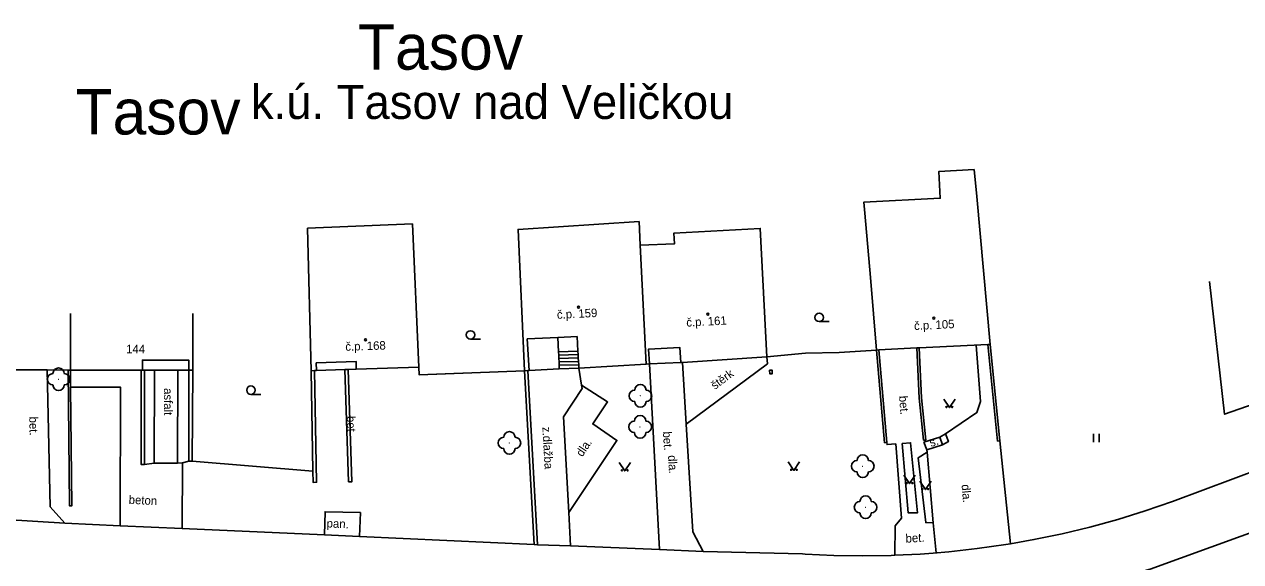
# Model space of a CAD drawing. Extents: x -544674 to -541478, y -1199076 to -1195527.
# Drawn here: x -541740.8 to -541633.5, y -1198957.3 to -1198909.9 of the extents above; entities that cross this region are included whole.
import ezdxf

# ---------------------------------------------------------------- set-up
doc = ezdxf.new("R2010")
doc.units = 0
for name, color, linetype in [('BUDOVY_MĚŘ', 7, 'Continuous'), ('BUDOVY_NEMĚŘ', 7, 'Continuous'), ('NÁZEV_K_Ú', 7, 'Continuous'), ('NÁZVY_SÍDEL_JEDNOTKY', 7, 'Continuous'), ('OBVOD_PILÍŘE', 7, 'Continuous'), ('POMOC_POPIS', 7, 'Continuous'), ('ROZHRANÍ_PLOCH', 7, 'Continuous'), ('ZELEŇ', 7, 'Continuous'), ('ZN_BUDOV', 7, 'Continuous'), ('ZN_DOPLŇKOVÉ', 7, 'Continuous'), ('ZN_KULTUR', 7, 'Continuous'), ('Č_POPIS_ORIENT', 7, 'Continuous')]:
    doc.layers.add(name, color=color, linetype=linetype)

msp = doc.modelspace()

# ---------------------------------------------------------------- linework, layer by layer
at = {"layer": 'BUDOVY_MĚŘ'}
for points in [[(-541736.72, -1198935.44), (-541736.73, -1198940.44)], [(-541725.94, -1198940.46), (-541725.93, -1198935.46)], [(-541693.73, -1198937.56), (-541692.03, -1198937.48), (-541691.96, -1198938.77)], [(-541696.26, -1198940.48), (-541696.43, -1198937.69), (-541693.73, -1198937.56)], [(-541682.87, -1198939.78), (-541682.95, -1198938.45), (-541685.72, -1198938.59), (-541685.64, -1198939.89)], [(-541665.4, -1198938.66), (-541662.05, -1198938.49)], [(-541662.05, -1198938.49), (-541661.85, -1198938.48)], [(-541661.85, -1198938.48), (-541655.78, -1198938.18)], [(-541655.78, -1198938.18), (-541655.58, -1198938.17)], [(-541730.38, -1198940.45), (-541730.38, -1198939.56), (-541726.28, -1198939.57), (-541726.28, -1198940.46)], [(-541711.51, -1198940.37), (-541711.53, -1198939.68), (-541715.05, -1198939.8), (-541715.03, -1198940.48)], [(-541691.96, -1198938.77), (-541691.94, -1198939.07)], [(-541691.94, -1198939.07), (-541691.92, -1198939.37)], [(-541691.92, -1198939.37), (-541691.9, -1198939.67)], [(-541691.9, -1198939.67), (-541691.88, -1198939.97)], [(-541675.27, -1198939.27), (-541682.73, -1198939.77)], [(-541665.6, -1198938.67), (-541665.4, -1198938.66)], [(-541736.73, -1198940.44), (-541730.5, -1198940.45)], [(-541730.5, -1198940.45), (-541730.38, -1198940.45)], [(-541730.38, -1198940.45), (-541730.19, -1198940.45)], [(-541730.19, -1198940.45), (-541729.32, -1198940.45)], [(-541729.32, -1198940.45), (-541727.27, -1198940.46)], [(-541727.27, -1198940.46), (-541726.28, -1198940.46)], [(-541726.28, -1198940.46), (-541725.94, -1198940.46)], [(-541715.49, -1198940.5), (-541715.19, -1198940.49)], [(-541715.19, -1198940.49), (-541715.03, -1198940.48)], [(-541715.03, -1198940.48), (-541712.52, -1198940.4)], [(-541712.52, -1198940.4), (-541712.22, -1198940.39)], [(-541712.22, -1198940.39), (-541711.51, -1198940.37)], [(-541711.51, -1198940.37), (-541705.98, -1198940.19)], [(-541696.66, -1198940.5), (-541696.36, -1198940.49)], [(-541696.36, -1198940.49), (-541696.26, -1198940.48)], [(-541696.26, -1198940.48), (-541693.6, -1198940.32)], [(-541693.6, -1198940.32), (-541691.86, -1198940.27)], [(-541691.88, -1198939.97), (-541691.86, -1198940.27)], [(-541691.86, -1198940.27), (-541685.92, -1198939.91)], [(-541685.64, -1198939.89), (-541685.92, -1198939.91)], [(-541685.64, -1198939.89), (-541682.87, -1198939.78)], [(-541682.73, -1198939.77), (-541682.87, -1198939.78)]]:
    msp.add_lwpolyline(points, dxfattribs=at)
at = {"layer": 'BUDOVY_NEMĚŘ'}
for points in [[(-541665.6, -1198938.67), (-541666.13, -1198932.26), (-541666.64, -1198926.6), (-541666.73, -1198925.63), (-541659.98, -1198925.28), (-541660.1, -1198922.91), (-541656.99, -1198922.75), (-541656.76, -1198925.12), (-541655.58, -1198938.17)], [(-541715.49, -1198940.5), (-541715.81, -1198927.92), (-541706.56, -1198927.54), (-541705.98, -1198940.19)], [(-541696.66, -1198940.5), (-541697.24, -1198928.03), (-541686.56, -1198927.33), (-541686.45, -1198929.41)], [(-541686.45, -1198929.41), (-541683.43, -1198929.3), (-541683.48, -1198928.35), (-541675.86, -1198927.94), (-541675.27, -1198939.27)], [(-541686.45, -1198929.41), (-541685.92, -1198939.91)]]:
    msp.add_lwpolyline(points, dxfattribs=at)
at = {"layer": 'OBVOD_PILÍŘE'}
msp.add_lwpolyline([(-541674.81, -1198940.6), (-541674.8, -1198940.76), (-541675.02, -1198940.77), (-541675.04, -1198940.46), (-541674.82, -1198940.44), (-541674.81, -1198940.6)], dxfattribs=at)
at = {"layer": 'ROZHRANÍ_PLOCH'}
for points in [[(-541653.79, -1198955.77), (-541651.71, -1198955.4), (-541649.22, -1198954.88), (-541646.76, -1198954.29), (-541644.31, -1198953.61), (-541641.89, -1198952.87), (-541639.49, -1198952.04), (-541615.4, -1198943.03), (-541588.42, -1198932.96), (-541578.29, -1198929.24)], [(-541693.73, -1198937.56), (-541693.67, -1198938.82)], [(-541656.81, -1198938.23), (-541656.41, -1198943.22), (-541656.74, -1198944.19), (-541659.5, -1198946.07)], [(-541691.96, -1198938.77), (-541693.67, -1198938.82)], [(-541693.67, -1198938.82), (-541693.65, -1198939.12)], [(-541691.94, -1198939.07), (-541693.65, -1198939.12)], [(-541693.65, -1198939.12), (-541693.64, -1198939.42)], [(-541691.92, -1198939.37), (-541693.64, -1198939.42)], [(-541693.64, -1198939.42), (-541693.62, -1198939.72)], [(-541691.9, -1198939.67), (-541693.62, -1198939.72)], [(-541744.2, -1198940.41), (-541738.8, -1198940.43)], [(-541738.8, -1198940.43), (-541738.54, -1198952.5), (-541737.24, -1198953.95)], [(-541738.8, -1198940.43), (-541736.93, -1198940.44)], [(-541736.93, -1198940.44), (-541736.73, -1198940.44)], [(-541729.32, -1198940.45), (-541729.34, -1198948.64)], [(-541727.27, -1198940.46), (-541727.28, -1198948.64)], [(-541693.62, -1198939.72), (-541693.61, -1198940.02)], [(-541691.88, -1198939.97), (-541693.61, -1198940.02)], [(-541693.61, -1198940.02), (-541693.6, -1198940.32)], [(-541691.63, -1198941.77), (-541691.86, -1198940.27)], [(-541684.74, -1198956.26), (-541685.64, -1198939.89)], [(-541682.73, -1198939.77), (-541682.4, -1198945.2)], [(-541692.76, -1198953.02), (-541693.22, -1198944.57), (-541691.58, -1198942.07), (-541691.63, -1198941.77)], [(-541691.63, -1198941.77), (-541689.33, -1198943.25), (-541690.64, -1198945.19), (-541688.51, -1198946.64), (-541692.76, -1198953.02)], [(-541736.72, -1198941.94), (-541732.32, -1198941.95), (-541732.34, -1198954.17)], [(-541682.4, -1198945.2), (-541681.81, -1198954.72), (-541680.9, -1198956.45)], [(-541664.69, -1198946.83), (-541664.67, -1198947.02), (-541663.91, -1198946.96), (-541663.4, -1198953.52), (-541663.96, -1198954.19), (-541663.97, -1198956.78)], [(-541663.34, -1198946.92), (-541662.6, -1198946.85), (-541661.98, -1198953.03), (-541662.8, -1198953.05), (-541663.34, -1198946.92)], [(-541654.71, -1198946.68), (-541653.79, -1198955.77)], [(-541660.59, -1198953.93), (-541661.25, -1198953.9), (-541661.92, -1198948.18), (-541661.14, -1198947.67)], [(-541730.21, -1198948.76), (-541729.34, -1198948.64)], [(-541729.34, -1198948.64), (-541727.28, -1198948.64)], [(-541727.28, -1198948.64), (-541726.84, -1198948.61)], [(-541726.84, -1198948.61), (-541726.88, -1198954.42)], [(-541726.84, -1198948.61), (-541726.29, -1198948.49)], [(-541672.91, -1198961.58), (-541668.64, -1198961.71), (-541668.07, -1198961.72), (-541665.37, -1198961.7), (-541662.67, -1198961.61), (-541659.98, -1198961.44), (-541657.29, -1198961.19), (-541654.62, -1198960.85), (-541651.95, -1198960.44), (-541649.3, -1198959.95), (-541646.66, -1198959.38), (-541644.04, -1198958.73), (-541641.44, -1198958.01), (-541623.03, -1198951.32)], [(-541737.24, -1198953.95), (-541742.48, -1198953.63)], [(-541714.32, -1198954.99), (-541714.27, -1198952.94), (-541711.15, -1198953.01), (-541711.24, -1198955.13)], [(-541692.6, -1198955.95), (-541692.76, -1198953.02)], [(-541732.34, -1198954.17), (-541737.24, -1198953.95)], [(-541726.88, -1198954.42), (-541732.34, -1198954.17)], [(-541714.32, -1198954.99), (-541726.88, -1198954.42)], [(-541711.24, -1198955.13), (-541714.32, -1198954.99)], [(-541695.81, -1198955.84), (-541711.24, -1198955.13)], [(-541660.61, -1198956.58), (-541659.23, -1198956.47), (-541656.71, -1198956.19), (-541654.2, -1198955.84), (-541653.79, -1198955.77)], [(-541695.51, -1198955.85), (-541695.81, -1198955.84)], [(-541692.6, -1198955.95), (-541695.51, -1198955.85)], [(-541684.74, -1198956.26), (-541692.6, -1198955.95)], [(-541684.74, -1198956.26), (-541680.9, -1198956.45)], [(-541680.9, -1198956.45), (-541672.12, -1198956.66), (-541671.9, -1198956.67), (-541669.37, -1198956.79), (-541666.83, -1198956.83), (-541664.3, -1198956.79), (-541663.97, -1198956.78)], [(-541663.97, -1198956.78), (-541661.76, -1198956.67), (-541660.61, -1198956.58)]]:
    msp.add_lwpolyline(points, dxfattribs=at)
at = {"layer": 'ZELEŇ'}
msp.add_lwpolyline([(-541675.27, -1198939.27), (-541675.23, -1198939.88), (-541682.4, -1198945.2)], dxfattribs=at)
for centre in [(-541737.78, -1198941.25), (-541686.44, -1198942.71), (-541686.46, -1198945.45), (-541698, -1198946.87), (-541666.82, -1198948.92), (-541666.56, -1198952.54)]:
    msp.add_circle(centre, 0.0005, dxfattribs=at)
for centre, start, end in [((-541738.28, -1198941.25), 89.99999, 269.99999), ((-541737.78, -1198940.75), 0, 179.99999), ((-541737.28, -1198941.25), 270, 89.99999), ((-541737.78, -1198941.75), 179.99999, 359.99999), ((-541686.44, -1198942.21), 0, 179.99999), ((-541686.94, -1198942.71), 89.99999, 269.99999), ((-541685.94, -1198942.71), 270, 89.99999), ((-541686.44, -1198943.21), 179.99999, 359.99999), ((-541686.96, -1198945.45), 89.99999, 269.99999), ((-541686.46, -1198944.95), 0, 179.99999), ((-541685.96, -1198945.45), 270, 89.99999), ((-541698, -1198946.37), 0, 179.99999), ((-541686.46, -1198945.95), 179.99999, 359.99999), ((-541698.5, -1198946.87), 89.99999, 269.99999), ((-541697.5, -1198946.87), 270, 89.99999), ((-541698, -1198947.37), 179.99999, 359.99999), ((-541666.82, -1198948.42), 0, 179.99999), ((-541667.32, -1198948.92), 89.99999, 269.99999), ((-541666.32, -1198948.92), 270, 89.99999), ((-541666.82, -1198949.42), 179.99999, 359.99999), ((-541667.06, -1198952.54), 89.99999, 269.99999), ((-541666.56, -1198952.04), 0, 179.99999), ((-541666.06, -1198952.54), 270, 89.99999), ((-541666.56, -1198953.04), 179.99999, 359.99999)]:
    msp.add_arc(centre, 0.5, start, end, dxfattribs=at)
at = {"layer": 'ZN_BUDOV'}
for centre in [(-541691.9, -1198934.89), (-541680.48, -1198935.5), (-541660.55, -1198935.85), (-541710.69, -1198937.76)]:
    msp.add_circle(centre, 0.0875, dxfattribs=at)
at = {"layer": 'ZN_DOPLŇKOVÉ'}
for points in [[(-541623.92, -1198940.52), (-541634.88, -1198944.33), (-541636.22, -1198932.61)], [(-541662.05, -1198938.49), (-541661.83, -1198942.91), (-541661.45, -1198946.63)], [(-541661.45, -1198946.63), (-541661.25, -1198946.61), (-541661.63, -1198942.9), (-541661.85, -1198938.48)], [(-541655.58, -1198938.17), (-541654.71, -1198946.68), (-541654.91, -1198946.7), (-541655.78, -1198938.18)], [(-541675.27, -1198939.27), (-541671.86, -1198938.95)], [(-541671.86, -1198938.95), (-541668.91, -1198938.89)], [(-541668.91, -1198938.89), (-541665.6, -1198938.67)], [(-541665.6, -1198938.67), (-541664.89, -1198946.85), (-541664.69, -1198946.83)], [(-541664.69, -1198946.83), (-541665.4, -1198938.66)], [(-541736.93, -1198940.44), (-541736.82, -1198952.43), (-541736.62, -1198952.43), (-541736.72, -1198941.94)], [(-541736.72, -1198941.94), (-541736.73, -1198940.44)], [(-541730.5, -1198940.45), (-541730.51, -1198948.76), (-541730.21, -1198948.76)], [(-541730.21, -1198948.76), (-541730.19, -1198940.45)], [(-541726.28, -1198940.46), (-541726.29, -1198948.49)], [(-541725.99, -1198948.49), (-541725.94, -1198940.46)], [(-541715.49, -1198940.5), (-541715.34, -1198949.37)], [(-541715.34, -1198949.37), (-541715.32, -1198950.35), (-541715.02, -1198950.34), (-541715.19, -1198940.49)], [(-541712.52, -1198940.4), (-541712.19, -1198950.3), (-541711.9, -1198950.29), (-541712.22, -1198940.39)], [(-541696.66, -1198940.5), (-541705.96, -1198940.87), (-541705.98, -1198940.19)], [(-541705.96, -1198940.87), (-541702.15, -1198940.72)], [(-541695.81, -1198955.84), (-541696.66, -1198940.5)], [(-541696.36, -1198940.49), (-541695.51, -1198955.85)], [(-541660.01, -1198946.35), (-541659.5, -1198946.07)], [(-541659.5, -1198946.07), (-541659.25, -1198946.75), (-541659.79, -1198947.03)], [(-541661.41, -1198946.79), (-541660.01, -1198946.35)], [(-541661.16, -1198947.49), (-541661.41, -1198946.79)], [(-541659.79, -1198947.03), (-541661.16, -1198947.49)], [(-541660.01, -1198946.35), (-541659.79, -1198947.03)], [(-541661.16, -1198947.49), (-541661.14, -1198947.67)], [(-541661.14, -1198947.67), (-541660.59, -1198953.93)], [(-541726.29, -1198948.49), (-541725.99, -1198948.49)], [(-541715.34, -1198949.37), (-541725.99, -1198948.49)], [(-541660.59, -1198953.93), (-541660.34, -1198956.56)]]:
    msp.add_lwpolyline(points, dxfattribs=at)
at = {"layer": 'ZN_KULTUR'}
for p, q in [((-541670.66, -1198936.165), (-541669.785, -1198936.165)), ((-541701.43, -1198937.715), (-541700.555, -1198937.715)), ((-541720.81, -1198942.585), (-541719.935, -1198942.585)), ((-541646.46, -1198946.805), (-541646.46, -1198946.055)), ((-541645.96, -1198946.805), (-541645.96, -1198946.055))]:
    msp.add_line(p, q, dxfattribs=at)
for points in [[(-541659.67, -1198943), (-541659.17, -1198943.75), (-541658.67, -1198943)], [(-541688.32, -1198948.58), (-541687.82, -1198949.33), (-541687.32, -1198948.58)], [(-541673.39, -1198948.54), (-541672.89, -1198949.29), (-541672.39, -1198948.54)], [(-541663.19, -1198949.71), (-541662.69, -1198950.46), (-541662.19, -1198949.71)], [(-541661.79, -1198950.24), (-541661.29, -1198950.99), (-541660.79, -1198950.24)]]:
    msp.add_lwpolyline(points, dxfattribs=at)
for centre, radius in [((-541670.66, -1198935.79), 0.375), ((-541701.43, -1198937.34), 0.375), ((-541720.81, -1198942.21), 0.375), ((-541659.42, -1198943.7), 0.05), ((-541658.92, -1198943.7), 0.05), ((-541688.07, -1198949.28), 0.05), ((-541687.57, -1198949.28), 0.05), ((-541673.14, -1198949.24), 0.05), ((-541672.64, -1198949.24), 0.05), ((-541662.94, -1198950.41), 0.05), ((-541662.44, -1198950.41), 0.05), ((-541661.54, -1198950.94), 0.05), ((-541661.04, -1198950.94), 0.05)]:
    msp.add_circle(centre, radius, dxfattribs=at)

# ---------------------------------------------------------------- texts
at = {"layer": 'NÁZEV_K_Ú'}
msp.add_text('k.ú. Tasov nad Veličkou', height=3, dxfattribs=at).set_placement((-541720.82, -1198918.28))
at = {"layer": 'NÁZVY_SÍDEL_JEDNOTKY'}
for p in [(-541711.36, -1198913.93), (-541736.29, -1198919.65)]:
    msp.add_text('Tasov', height=4, dxfattribs=at).set_placement(p)
at = {"layer": 'POMOC_POPIS'}
for s, rotation, p in [('štěrk', 36.57001, (-541679.87, -1198942.2)), ('asfalt', 269.90002, (-541728.48, -1198942.03)), ('bet.', 274.13, (-541663.61, -1198942.73)), ('bet.', 270.77, (-541740.37, -1198944.55)), ('bet', 271.85999, (-541712.35, -1198944.5)), ('z.dlažba', 273.17, (-541695.09, -1198945.47)), ('bet.', 273.47001, (-541684.45, -1198945.88)), ('dla.', 56.33, (-541691.57, -1198948.15)), ('s.', 18.55999, (-541660.79, -1198947.23)), ('dla.', 273.15001, (-541684, -1198947.97)), ('beton', 357.40001, (-541731.61, -1198952.24)), ('dla.', 275.02003, (-541658.1, -1198950.55)), ('pan.', 357.55998, (-541714.14, -1198954.32)), ('bet.', 2.85001, (-541663.02, -1198955.67))]:
    msp.add_text(s, height=0.75, rotation=rotation, dxfattribs=at).set_placement(p)
at = {"layer": 'Č_POPIS_ORIENT'}
for s, rotation, p in [('č.p. 159', 2.72997, (-541693.79, -1198935.92)), ('č.p. 161', 2.98998, (-541682.37, -1198936.61)), ('č.p. 105', 2.85998, (-541662.27, -1198936.91)), ('144', 359.88997, (-541731.82, -1198938.95)), ('č.p. 168', 1.87002, (-541712.47, -1198938.74))]:
    msp.add_text(s, height=0.75, rotation=rotation, dxfattribs=at).set_placement(p)

doc.saveas('drawing.dxf')
